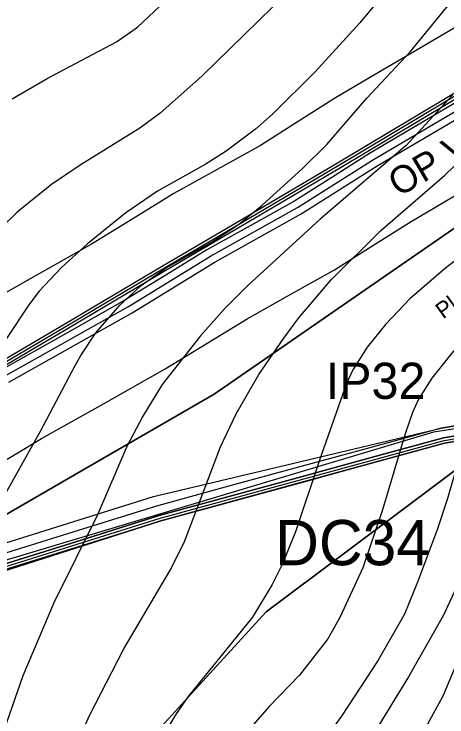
# Model space of a CAD drawing. Extents: x -1900516 to -575031, y -3809306 to -1157387.
# Drawn here: x -578093.1 to -577854, y -1160955.8 to -1160567.5 of the extents above; entities that cross this region are included whole.
import ezdxf

# ---------------------------------------------------------------- set-up
doc = ezdxf.new("R2010")
doc.units = 0
for name, color, linetype in [('01_PARCELY_NÁVRH_PC', 7, 'Continuous'), ('01_PARCELY_NÁVRH_ŽP', 7, 'Continuous'), ('01_PRVKY PRŮZKUMU', 7, 'Continuous'), ('01_VRSTEVNICE', 7, 'Continuous'), ('03_PC_NÁVRH', 7, 'Continuous'), ('03_PC_POPIS_NÁVRH', 7, 'Continuous'), ('04_ZPF_OP_ORGAN', 7, 'Continuous'), ('06_ÚSES_IP', 7, 'Continuous'), ('07_OCH_P A POPISY TI', 7, 'Continuous'), ('07_PLYNOVOD', 7, 'Continuous'), ('07_SDĚLOVACÍ', 7, 'Continuous')]:
    doc.layers.add(name, color=color, linetype=linetype)

msp = doc.modelspace()

# ---------------------------------------------------------------- linework, layer by layer
at = {"layer": '01_PARCELY_NÁVRH_PC'}
for points in [[(-577811.1, -1160794.12), (-577855.97, -1160801.6), (-577895.21, -1160812.35), (-577934.46, -1160823.1), (-577973.67, -1160833.85), (-578012.88, -1160844.59), (-578055.94, -1160858.06), (-578099.01, -1160871.53)], [(-578098.11, -1160874.39), (-578055.08, -1160860.93), (-578012.04, -1160847.47), (-577972.85, -1160836.73), (-577933.66, -1160826), (-577894.5, -1160815.27), (-577855.33, -1160804.54), (-577810.53, -1160797.07)]]:
    msp.add_lwpolyline(points, dxfattribs=at)
at = {"layer": '01_PARCELY_NÁVRH_ŽP'}
msp.add_lwpolyline([(-578099.01, -1160871.53), (-578055.94, -1160858.06), (-578012.88, -1160844.59), (-577973.67, -1160833.85), (-577934.46, -1160823.1), (-577895.21, -1160812.35), (-577855.97, -1160801.6), (-577811.1, -1160794.12), (-577766.23, -1160786.64), (-577721.3, -1160779.15), (-577701.27, -1160775.81), (-577700.69, -1160770.14), (-577722.2, -1160773.72), (-577767.13, -1160781.21), (-577812, -1160788.69), (-577857.15, -1160796.22), (-577896.66, -1160807.05), (-577935.91, -1160817.8), (-577975.12, -1160828.55), (-578014.43, -1160839.31), (-578057.58, -1160852.81), (-578100.65, -1160866.28)], dxfattribs=at)
at = {"layer": '01_PRVKY PRŮZKUMU'}
for points in [[(-577117.37, -1160103.48), (-577239.56, -1160208.75), (-577362.02, -1160314.26), (-577478.76, -1160412.02), (-577595.49, -1160509.78), (-577982.6, -1160777.4), (-578055.82, -1160819.76), (-578129.04, -1160862.13), (-578207.65, -1160891.42)], [(-577330.68, -1160401.95), (-577562.75, -1160604.62), (-577673.32, -1160687.49), (-577783.89, -1160770.36), (-577868.87, -1160834.05), (-577953.85, -1160897.74), (-577996.66, -1160944.64), (-578039.47, -1160991.53), (-578074.02, -1161043.54), (-578108.56, -1161095.54), (-578119.26, -1161102.58), (-578129.96, -1161109.61), (-578149.52, -1161114.81), (-578169.09, -1161120.01), (-578207.65, -1160891.42), (-578129.04, -1160862.13), (-578055.82, -1160819.76), (-577982.6, -1160777.4), (-577595.49, -1160509.78), (-577478.76, -1160412.02), (-577362.02, -1160314.26)], [(-578168.03, -1161119.73), (-578149.52, -1161114.81), (-578129.96, -1161109.61), (-578119.26, -1161102.58), (-578108.56, -1161095.54), (-578074.02, -1161043.54), (-578039.47, -1160991.53), (-577996.66, -1160944.64), (-577953.85, -1160897.74), (-577868.87, -1160834.05), (-577783.89, -1160770.36), (-577673.32, -1160687.49), (-577630.01, -1160655.03)]]:
    msp.add_lwpolyline(points, dxfattribs=at)
at = {"layer": '01_VRSTEVNICE'}
for p, q in [((-577850.88, -1160612.26), (-577876.47, -1160640.22)), ((-577876.47, -1160640.22), (-577924.01, -1160680.91)), ((-577924.01, -1160680.91), (-577964, -1160717.41)), ((-577964, -1160717.41), (-577976.86, -1160730.41)), ((-577976.86, -1160730.41), (-577990.14, -1160745.23)), ((-577990.14, -1160745.23), (-578011.26, -1160772.22)), ((-578011.26, -1160772.22), (-578021.88, -1160789.55)), ((-578021.88, -1160789.55), (-578030.83, -1160806.33)), ((-578030.83, -1160806.33), (-578047.05, -1160844.08)), ((-578047.05, -1160844.08), (-578071.1, -1160892.74)), ((-578071.1, -1160892.74), (-578088.16, -1160933.01)), ((-578088.16, -1160933.01), (-578098.78, -1160963.21))]:
    msp.add_line(p, q, dxfattribs=at)
for points in [[(-577797.83, -1160116.18), (-577813.27, -1160170.43), (-577817.88, -1160197.27), (-577823.06, -1160262.15), (-577824.32, -1160297.94), (-577823.9, -1160315.84), (-577824.87, -1160359.46), (-577826.97, -1160373.45), (-577834.24, -1160400.01), (-577850.32, -1160449.23), (-577855.64, -1160460.97), (-577863.05, -1160473.98), (-577874.37, -1160489.36), (-577887.93, -1160504.6), (-577922.61, -1160538.43), (-577950.29, -1160563.74), (-577989.44, -1160601.77), (-578012.37, -1160622.33), (-578023.56, -1160630.58), (-578056.56, -1160650.99), (-578072.36, -1160661.76), (-578091.37, -1160677), (-578109.83, -1160694.89)], [(-578062.57, -1160980.83), (-578051.66, -1160955.38), (-578032.37, -1160918.19), (-578007.06, -1160875.12), (-577999.09, -1160859.46), (-577979.16, -1160806.52), (-577970.43, -1160788.43), (-577957.84, -1160766.62), (-577944.14, -1160746.49), (-577935.75, -1160735.3), (-577917.99, -1160714.33), (-577890.73, -1160687.34), (-577855.21, -1160656.44), (-577829.35, -1160631.7), (-577814.39, -1160613.94), (-577804.32, -1160596.32), (-577792.99, -1160570.87), (-577788.94, -1160559.69), (-577784.19, -1160539.83), (-577781.67, -1160518.02), (-577781.53, -1160489.64), (-577780.13, -1160475.52), (-577772.72, -1160444.2), (-577763.59, -1160415.28)], [(-577855.35, -1160515.78), (-577902.2, -1160572.41), (-577926.8, -1160599.4), (-577950.43, -1160622.75), (-577959.8, -1160631.14), (-577976.02, -1160643.3), (-577987.48, -1160650.71), (-578013.77, -1160665.39), (-578031.39, -1160677.28), (-578052.5, -1160694.48), (-578067.04, -1160707.62), (-578079.21, -1160720.62), (-578084.94, -1160728.17), (-578097.24, -1160746.77)], [(-578103.82, -1160842.97), (-578078.37, -1160797.91), (-578059.28, -1160761.61), (-578056.28, -1160756.14), (-578047.89, -1160743.69), (-578034.74, -1160728.31), (-578022.86, -1160717.41), (-578009.02, -1160707.62), (-577983.71, -1160693.36), (-577969.17, -1160683.71), (-577956.17, -1160673.36), (-577933.79, -1160652.81), (-577920.37, -1160639.53), (-577906.39, -1160623.31), (-577898.28, -1160614.08), (-577874.23, -1160588.21), (-577849.34, -1160557.73)], [(-577755.8, -1160559.13), (-577760, -1160577.86), (-577764.61, -1160591.29), (-577771.46, -1160606.95), (-577784.47, -1160631.55), (-577800.27, -1160656.16), (-577808.52, -1160666.93), (-577815.51, -1160674.76), (-577828.23, -1160687.06), (-577841.51, -1160697.97), (-577854.66, -1160707.62), (-577874.51, -1160724.82), (-577887.93, -1160738.94), (-577898.14, -1160751.52), (-577905.97, -1160764.11), (-577909.46, -1160771.66), (-577924.29, -1160813.32), (-577937.57, -1160853.59), (-577944.98, -1160871.49), (-577950.57, -1160882.67), (-577961.34, -1160900.71), (-577996.85, -1160944.48), (-578003.84, -1160954.54), (-578017.27, -1160977.19)], [(-578094.03, -1160614.36), (-578074.87, -1160603.17), (-578036.42, -1160582.9), (-578024.82, -1160574.79), (-578012.51, -1160563.18)], [(-577738.22, -1160588.57), (-577740.7, -1160606.39), (-577743.78, -1160616.46), (-577748.67, -1160628.2), (-577754.12, -1160638.97), (-577759.02, -1160646.94), (-577768.39, -1160659.8), (-577851.58, -1160755.02), (-577862.35, -1160768.58), (-577869.76, -1160780.32), (-577873.11, -1160787.59), (-577877.17, -1160799.34), (-577889.61, -1160841.29), (-577900.52, -1160873.45), (-577913.1, -1160900.85), (-577919.81, -1160912.59), (-577935.47, -1160932.73), (-577952.11, -1160950.07), (-577967.35, -1160967.27)], [(-577709.29, -1160626.83), (-577716.09, -1160645.12), (-577720.29, -1160653.37), (-577730.08, -1160667.21), (-577738.46, -1160676.02), (-577761.68, -1160696.57), (-577768.8, -1160705.19), (-577778.31, -1160718.8), (-577786.7, -1160728.59), (-577792.99, -1160734.74), (-577820.26, -1160757.11), (-577826.13, -1160763.13), (-577832.7, -1160771.38), (-577837.04, -1160780.32), (-577841.65, -1160793.19), (-577853.68, -1160835.14), (-577859.27, -1160851.91), (-577870.32, -1160881.28), (-577877.45, -1160899.03), (-577891.99, -1160924.48), (-577912.26, -1160955.38), (-577944, -1160998.73)], [(-577687.71, -1160662.18), (-577689.09, -1160667.78), (-577690.93, -1160671.82), (-577696.94, -1160680.77), (-577704.07, -1160688.74), (-577715.25, -1160699.23), (-577754.26, -1160729.71), (-577773.14, -1160746.07), (-577793.28, -1160766.9), (-577806, -1160782.56), (-577811.03, -1160790.67), (-577818.58, -1160808.29), (-577835.36, -1160853.31), (-577842.77, -1160870.93), (-577856.19, -1160900.01), (-577875.21, -1160933.57), (-577893.11, -1160962.65)], [(-577658.87, -1160695.49), (-577660.31, -1160698.95), (-577664.78, -1160706.22), (-577670.37, -1160712.93), (-577678.76, -1160720.48), (-577700.29, -1160736.56), (-577753.84, -1160774.45), (-577777.61, -1160793.19), (-577791.6, -1160807.73), (-577799.85, -1160819.48), (-577807.54, -1160832.9), (-577834.1, -1160891.34), (-577856.33, -1160944.2), (-577865.84, -1160961.81)]]:
    msp.add_lwpolyline(points, dxfattribs=at)
at = {"layer": '03_PC_NÁVRH'}
msp.add_lwpolyline([(-578184.67, -1160899.88), (-578012.46, -1160846.03), (-577855.65, -1160803.07), (-577676.31, -1160773.17), (-577659.63, -1160774.4)], dxfattribs=at)
at = {"layer": '04_ZPF_OP_ORGAN'}
for points in [[(-578186.37, -1160887.36), (-578015.98, -1160834.03), (-577857.15, -1160796.22), (-577700.69, -1160770.14), (-577693.82, -1160702.85), (-577672.15, -1160686.74), (-577673, -1160685.16), (-577725.26, -1160631.39), (-577740.54, -1160609.82), (-577768.95, -1160540.93), (-577841.41, -1160493.17), (-577913.65, -1160368.21), (-577956.7, -1160160.01), (-577999.76, -1159951.82), (-578046.88, -1159720.25)], [(-578186.37, -1160887.36), (-578015.98, -1160834.03), (-577857.15, -1160796.22), (-577700.69, -1160770.14), (-577693.82, -1160702.85), (-577672.15, -1160686.74), (-577673, -1160685.16), (-577725.26, -1160631.39), (-577740.54, -1160609.82), (-577768.95, -1160540.93), (-577841.41, -1160493.17), (-577913.65, -1160368.21), (-577956.7, -1160160.01), (-577999.76, -1159951.82), (-578046.88, -1159720.25)], [(-577764.69, -1160961.32), (-577762.98, -1160954.04), (-577756.13, -1160944.49), (-577753.45, -1160943.32), (-577750.77, -1160942.14), (-577746.52, -1160942.52), (-577722.66, -1160900.96), (-577712.81, -1160834.98), (-577701.41, -1160778.82), (-577855.33, -1160804.54), (-578012.04, -1160847.47), (-578183.52, -1160902.39), (-578166.54, -1161007.19)], [(-578166.54, -1161007.19), (-578183.52, -1160902.39), (-578012.04, -1160847.47), (-577855.33, -1160804.54), (-577701.34, -1160779.02), (-577712.81, -1160834.98), (-577722.66, -1160900.96), (-577746.52, -1160942.52), (-577750.77, -1160942.14), (-577753.45, -1160943.32), (-577756.13, -1160944.49), (-577762.98, -1160954.04), (-577764.69, -1160961.32)]]:
    msp.add_lwpolyline(points, dxfattribs=at)
at = {"layer": '06_ÚSES_IP'}
msp.add_lwpolyline([(-578182.23, -1160894.44), (-577861.29, -1160798.28), (-577701.02, -1160772.99)], dxfattribs=at)
at = {"layer": '07_OCH_P A POPISY TI'}
for points in [[(-578095.94, -1160770.91), (-578027.91, -1160732.53), (-577982.61, -1160704.72), (-577934.45, -1160677.91), (-577892.54, -1160651.33), (-577846.04, -1160623.89), (-577815.15, -1160605.87), (-577784.26, -1160587.85), (-577753.57, -1160569.25), (-577735.95, -1160559.14), (-577728.32, -1160555.11), (-577708.17, -1160543.19), (-577596.46, -1160478.05), (-577544.49, -1160447.66), (-577518.11, -1160431.97), (-577490.62, -1160416.86), (-577442.71, -1160390.54), (-577398.17, -1160362.55), (-577335.04, -1160324.25)], [(-578109.27, -1160764.61), (-578065.97, -1160739.17), (-578010.81, -1160706.35), (-577968.04, -1160681.33), (-577914.41, -1160649.67), (-577840.79, -1160605.69), (-577796.99, -1160579.89), (-577757.7, -1160556.37), (-577750.36, -1160552.69), (-577741.91, -1160547.35), (-577731.76, -1160541.04), (-577711.53, -1160529.64), (-577675.25, -1160508.11), (-577599.28, -1160463.37), (-577528.56, -1160421.61), (-577481.48, -1160393.75), (-577448.09, -1160374.33), (-577406.79, -1160350.45), (-577367.23, -1160326.77)], [(-578107.75, -1160767.21), (-578064.45, -1160741.75), (-578009.29, -1160708.93), (-577966.52, -1160683.91), (-577912.87, -1160652.25), (-577839.25, -1160608.27), (-577795.45, -1160582.47), (-577756.26, -1160559.01), (-577748.88, -1160555.31), (-577740.31, -1160549.89), (-577730.24, -1160543.62), (-577710.03, -1160532.24), (-577673.73, -1160510.69), (-577597.76, -1160465.95), (-577527.04, -1160424.19), (-577479.96, -1160396.33), (-577446.59, -1160376.93), (-577405.27, -1160353.03), (-577365.63, -1160329.31)], [(-577806.75, -1160550.03), (-577837.52, -1160567.98), (-577868.3, -1160585.94), (-577891.91, -1160599.87), (-577915.51, -1160613.8), (-577936.23, -1160626.94), (-577956.96, -1160640.08), (-577980.89, -1160653.41), (-578004.83, -1160666.74), (-578027.53, -1160680.67), (-578050.24, -1160694.6), (-578084.15, -1160713.74), (-578118.06, -1160732.87)], [(-578123.05, -1160829.11), (-578077.84, -1160802.03), (-578043.74, -1160782.79), (-578009.64, -1160763.56), (-577987.04, -1160749.68), (-577964.43, -1160735.8), (-577940.24, -1160722.33), (-577916.04, -1160708.86), (-577894.9, -1160695.45), (-577873.76, -1160682.04), (-577850.78, -1160668.49), (-577827.82, -1160654.94), (-577796.84, -1160636.87), (-577765.85, -1160618.79), (-577750.57, -1160609.52), (-577735.28, -1160600.26), (-577718.58, -1160590.68), (-577714.66, -1160588.61), (-577710.73, -1160586.54), (-577690.26, -1160574.42), (-577669.78, -1160562.3)], [(-577757.63, -1160562.35), (-577772.99, -1160571.66), (-577788.34, -1160580.97), (-577819.21, -1160598.98), (-577850.08, -1160616.99), (-577873.4, -1160630.75), (-577896.72, -1160644.51), (-577917.63, -1160657.77), (-577938.55, -1160671.03), (-577962.6, -1160684.42), (-577986.65, -1160697.82), (-578009.31, -1160711.72), (-578031.97, -1160725.63), (-578065.97, -1160744.81), (-578099.96, -1160763.99)]]:
    msp.add_lwpolyline(points, dxfattribs=at)
at = {"layer": '07_PLYNOVOD'}
msp.add_lwpolyline([(-578097.95, -1160767.45), (-578029.94, -1160729.08), (-577984.63, -1160701.27), (-577936.5, -1160674.47), (-577894.63, -1160647.92), (-577848.06, -1160620.44), (-577786.3, -1160584.41), (-577755.6, -1160565.8), (-577737.88, -1160555.64), (-577730.27, -1160551.62), (-577690.05, -1160527.82), (-577624.06, -1160489.28), (-577572.88, -1160459.9), (-577520.1, -1160428.5), (-577465.04, -1160398.25), (-577444.74, -1160387.09), (-577400.28, -1160359.15), (-577354.05, -1160330.96)], dxfattribs=at)
at = {"layer": '07_SDĚLOVACÍ'}
msp.add_lwpolyline([(-578108.51, -1160765.91), (-578065.21, -1160740.46), (-578010.05, -1160707.64), (-577967.28, -1160682.62), (-577913.64, -1160650.96), (-577840.02, -1160606.98), (-577796.22, -1160581.18), (-577756.98, -1160557.69), (-577749.62, -1160554), (-577741.11, -1160548.62), (-577731, -1160542.33), (-577710.78, -1160530.94), (-577674.49, -1160509.4), (-577598.52, -1160464.66), (-577527.8, -1160422.9), (-577480.72, -1160395.04), (-577447.34, -1160375.63), (-577406.03, -1160351.74), (-577366.43, -1160328.04)], dxfattribs=at)
msp.add_lwpolyline([(-578108.51, -1160765.91), (-578065.21, -1160740.46), (-578010.05, -1160707.64), (-577967.28, -1160682.62), (-577913.64, -1160650.96), (-577840.02, -1160606.98), (-577796.22, -1160581.18), (-577756.98, -1160557.69), (-577749.62, -1160554), (-577741.11, -1160548.62), (-577731, -1160542.33), (-577710.78, -1160530.94), (-577674.49, -1160509.4), (-577598.52, -1160464.66), (-577527.8, -1160422.9), (-577480.72, -1160395.04), (-577447.34, -1160375.63), (-577406.03, -1160351.74), (-577366.43, -1160328.04)], dxfattribs=at)

# ---------------------------------------------------------------- texts
at = {"layer": '01_PRVKY PRŮZKUMU'}
msp.add_text('Plocha drážní dopravy', height=9, rotation=35.9621, dxfattribs=at).set_placement((-577856.15, -1160736.28))
at = {"layer": '03_PC_POPIS_NÁVRH'}
msp.add_text('DC34', height=25, dxfattribs=at).set_placement((-577948.87, -1160871.99))
at = {"layer": '06_ÚSES_IP'}
msp.add_text('IP32', height=20, dxfattribs=at).set_placement((-577920.95, -1160780.1))
at = {"layer": '07_OCH_P A POPISY TI'}
msp.add_text('OP VTL DN 500 (4 m)', height=15, rotation=30.2688, dxfattribs=at).set_placement((-577880.72, -1160668.83))

doc.saveas('drawing.dxf')
